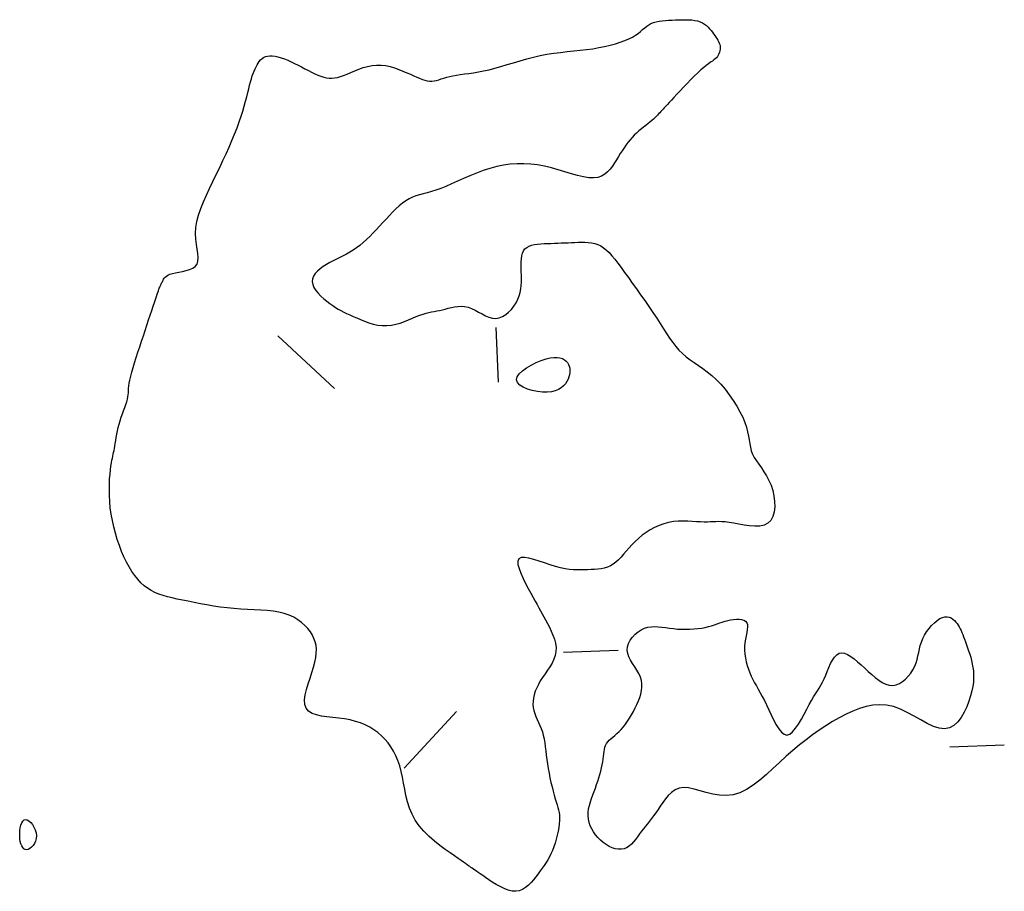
# Model space of a CAD drawing. Header units: millimetres. Extents: x 32690613 to 32693367, y 5343692 to 5344708.
# Tile 1008 of 1009: x 32693310 to 32693328, y 5344684 to 5344700. Entities that reach past the tile are written whole.
import ezdxf

# ---------------------------------------------------------------- set-up
doc = ezdxf.new("R2010")
doc.units = ezdxf.units.MM
doc.header["$LTSCALE"] = 20
doc.layers.add('02-DGM_HL_491.00', color=62, linetype='Continuous')

msp = doc.modelspace()

# ---------------------------------------------------------------- linework, layer by layer
at = {"layer": '02-DGM_HL_491.00', "elevation": 491, "flags": 128}
for points in [[(32693319.418, 5344684.355), (32693319.377, 5344684.3), (32693319.334, 5344684.245), (32693319.288, 5344684.192), (32693319.24, 5344684.143), (32693319.188, 5344684.1), (32693319.132, 5344684.066), (32693319.072, 5344684.043), (32693319.008, 5344684.033), (32693318.939, 5344684.037), (32693318.867, 5344684.055), (32693318.793, 5344684.083), (32693318.72, 5344684.118), (32693318.647, 5344684.159), (32693318.578, 5344684.202), (32693318.513, 5344684.245), (32693318.454, 5344684.285), (32693318.403, 5344684.321), (32693318.358, 5344684.352), (32693318.32, 5344684.378), (32693318.286, 5344684.401), (32693318.257, 5344684.422), (32693318.231, 5344684.44), (32693318.207, 5344684.456), (32693318.185, 5344684.471), (32693318.164, 5344684.486), (32693318.141, 5344684.501), (32693318.116, 5344684.519), (32693318.086, 5344684.54), (32693318.05, 5344684.565), (32693318.005, 5344684.596), (32693317.95, 5344684.634), (32693317.883, 5344684.68), (32693317.803, 5344684.735), (32693317.713, 5344684.8), (32693317.617, 5344684.872), (32693317.518, 5344684.952), (32693317.42, 5344685.039), (32693317.326, 5344685.133), (32693317.24, 5344685.232), (32693317.166, 5344685.337), (32693317.107, 5344685.446), (32693317.06, 5344685.558), (32693317.024, 5344685.672), (32693316.996, 5344685.787), (32693316.973, 5344685.902), (32693316.952, 5344686.015), (32693316.932, 5344686.125), (32693316.909, 5344686.23), (32693316.882, 5344686.331), (32693316.849, 5344686.426), (32693316.812, 5344686.516), (32693316.77, 5344686.6), (32693316.722, 5344686.679), (32693316.67, 5344686.753), (32693316.612, 5344686.821), (32693316.55, 5344686.883), (32693316.483, 5344686.941), (32693316.41, 5344686.993), (32693316.333, 5344687.039), (32693316.25, 5344687.08), (32693316.163, 5344687.116), (32693316.071, 5344687.146), (32693315.973, 5344687.171), (32693315.871, 5344687.191), (32693315.764, 5344687.205), (32693315.656, 5344687.217), (32693315.549, 5344687.229), (32693315.448, 5344687.243), (32693315.356, 5344687.264), (32693315.277, 5344687.292), (32693315.213, 5344687.332), (32693315.168, 5344687.385), (32693315.145, 5344687.454), (32693315.141, 5344687.537), (32693315.153, 5344687.63), (32693315.176, 5344687.73), (32693315.206, 5344687.834), (32693315.24, 5344687.939), (32693315.275, 5344688.043), (32693315.305, 5344688.141), (32693315.329, 5344688.232), (32693315.346, 5344688.316), (32693315.354, 5344688.394), (32693315.355, 5344688.466), (32693315.349, 5344688.535), (32693315.334, 5344688.6), (32693315.312, 5344688.663), (32693315.283, 5344688.724), (32693315.245, 5344688.785), (32693315.2, 5344688.845), (32693315.147, 5344688.902), (32693315.086, 5344688.956), (32693315.018, 5344689.006), (32693314.942, 5344689.051), (32693314.858, 5344689.09), (32693314.767, 5344689.121), (32693314.668, 5344689.145), (32693314.563, 5344689.162), (32693314.453, 5344689.174), (32693314.337, 5344689.182), (32693314.218, 5344689.189), (32693314.095, 5344689.195), (32693313.971, 5344689.201), (32693313.846, 5344689.21), (32693313.721, 5344689.223), (32693313.596, 5344689.239), (32693313.472, 5344689.257), (32693313.351, 5344689.277), (32693313.233, 5344689.299), (32693313.119, 5344689.321), (32693313.01, 5344689.344), (32693312.906, 5344689.365), (32693312.808, 5344689.386), (32693312.716, 5344689.406), (32693312.63, 5344689.427), (32693312.548, 5344689.45), (32693312.471, 5344689.476), (32693312.398, 5344689.506), (32693312.329, 5344689.541), (32693312.264, 5344689.582), (32693312.201, 5344689.63), (32693312.141, 5344689.685), (32693312.083, 5344689.747), (32693312.028, 5344689.816), (32693311.976, 5344689.891), (32693311.926, 5344689.973), (32693311.878, 5344690.062), (32693311.832, 5344690.157), (32693311.789, 5344690.259), (32693311.748, 5344690.365), (32693311.71, 5344690.476), (32693311.676, 5344690.59), (32693311.645, 5344690.706), (32693311.619, 5344690.824), (32693311.598, 5344690.941), (32693311.582, 5344691.058), (32693311.571, 5344691.172), (32693311.565, 5344691.283), (32693311.564, 5344691.39), (32693311.565, 5344691.492), (32693311.57, 5344691.587), (32693311.577, 5344691.674), (32693311.585, 5344691.752), (32693311.594, 5344691.821), (32693311.602, 5344691.878), (32693311.611, 5344691.927), (32693311.619, 5344691.969), (32693311.627, 5344692.005), (32693311.635, 5344692.039), (32693311.643, 5344692.072), (32693311.651, 5344692.107), (32693311.658, 5344692.145), (32693311.666, 5344692.188), (32693311.673, 5344692.236), (32693311.681, 5344692.288), (32693311.69, 5344692.344), (32693311.7, 5344692.403), (32693311.712, 5344692.464), (32693311.726, 5344692.526), (32693311.742, 5344692.589), (32693311.761, 5344692.652), (32693311.782, 5344692.715), (32693311.804, 5344692.776), (32693311.825, 5344692.836), (32693311.846, 5344692.894), (32693311.865, 5344692.948), (32693311.882, 5344692.999), (32693311.895, 5344693.045), (32693311.903, 5344693.087), (32693311.909, 5344693.126), (32693311.912, 5344693.164), (32693311.915, 5344693.202), (32693311.917, 5344693.243), (32693311.922, 5344693.288), (32693311.929, 5344693.339), (32693311.939, 5344693.397), (32693311.955, 5344693.465), (32693311.975, 5344693.541), (32693311.999, 5344693.624), (32693312.026, 5344693.713), (32693312.056, 5344693.807), (32693312.087, 5344693.905), (32693312.12, 5344694.005), (32693312.154, 5344694.106), (32693312.187, 5344694.207), (32693312.22, 5344694.307), (32693312.252, 5344694.405), (32693312.284, 5344694.499), (32693312.313, 5344694.588), (32693312.341, 5344694.672), (32693312.366, 5344694.748), (32693312.389, 5344694.816), (32693312.408, 5344694.875), (32693312.425, 5344694.925), (32693312.439, 5344694.967), (32693312.451, 5344695.003), (32693312.462, 5344695.033), (32693312.471, 5344695.059), (32693312.479, 5344695.08), (32693312.486, 5344695.099), (32693312.494, 5344695.115), (32693312.501, 5344695.13), (32693312.508, 5344695.143), (32693312.515, 5344695.156), (32693312.521, 5344695.169), (32693312.528, 5344695.182), (32693312.535, 5344695.196), (32693312.542, 5344695.212), (32693312.55, 5344695.228), (32693312.559, 5344695.246), (32693312.571, 5344695.265), (32693312.587, 5344695.283), (32693312.608, 5344695.302), (32693312.636, 5344695.319), (32693312.673, 5344695.335), (32693312.719, 5344695.349), (32693312.774, 5344695.362), (32693312.837, 5344695.373), (32693312.904, 5344695.386), (32693312.97, 5344695.401), (32693313.034, 5344695.421), (32693313.091, 5344695.446), (32693313.138, 5344695.479), (32693313.17, 5344695.522), (32693313.187, 5344695.575), (32693313.191, 5344695.639), (32693313.185, 5344695.712), (32693313.174, 5344695.793), (32693313.161, 5344695.882), (32693313.15, 5344695.979), (32693313.145, 5344696.081), (32693313.15, 5344696.188), (32693313.168, 5344696.3), (32693313.198, 5344696.416), (32693313.238, 5344696.536), (32693313.286, 5344696.658), (32693313.341, 5344696.782), (32693313.4, 5344696.908), (32693313.461, 5344697.035), (32693313.523, 5344697.162), (32693313.585, 5344697.289), (32693313.645, 5344697.416), (32693313.702, 5344697.541), (32693313.757, 5344697.665), (32693313.809, 5344697.785), (32693313.858, 5344697.902), (32693313.903, 5344698.015), (32693313.943, 5344698.124), (32693313.978, 5344698.227), (32693314.008, 5344698.324), (32693314.035, 5344698.416), (32693314.059, 5344698.503), (32693314.08, 5344698.585), (32693314.099, 5344698.661), (32693314.116, 5344698.732), (32693314.133, 5344698.798), (32693314.149, 5344698.859), (32693314.165, 5344698.915), (32693314.181, 5344698.966), (32693314.198, 5344699.013), (32693314.214, 5344699.057), (32693314.232, 5344699.098), (32693314.25, 5344699.135), (32693314.269, 5344699.17), (32693314.289, 5344699.203), (32693314.31, 5344699.234), (32693314.334, 5344699.261), (32693314.361, 5344699.285), (32693314.39, 5344699.305), (32693314.423, 5344699.32), (32693314.46, 5344699.331), (32693314.501, 5344699.335), (32693314.547, 5344699.334), (32693314.598, 5344699.327), (32693314.652, 5344699.315), (32693314.709, 5344699.299), (32693314.769, 5344699.278), (32693314.83, 5344699.254), (32693314.893, 5344699.227), (32693314.957, 5344699.197), (32693315.021, 5344699.166), (32693315.084, 5344699.133), (32693315.147, 5344699.099), (32693315.209, 5344699.067), (32693315.269, 5344699.036), (32693315.328, 5344699.007), (32693315.385, 5344698.982), (32693315.439, 5344698.96), (32693315.49, 5344698.944), (32693315.54, 5344698.933), (32693315.589, 5344698.927), (32693315.638, 5344698.926), (32693315.688, 5344698.931), (32693315.741, 5344698.941), (32693315.796, 5344698.956), (32693315.855, 5344698.977), (32693315.919, 5344699.002), (32693315.988, 5344699.031), (32693316.06, 5344699.062), (32693316.136, 5344699.092), (32693316.214, 5344699.119), (32693316.294, 5344699.142), (32693316.376, 5344699.159), (32693316.459, 5344699.167), (32693316.543, 5344699.165), (32693316.626, 5344699.155), (32693316.708, 5344699.137), (32693316.788, 5344699.114), (32693316.866, 5344699.087), (32693316.94, 5344699.057), (32693317.011, 5344699.026), (32693317.077, 5344698.997), (32693317.139, 5344698.969), (32693317.195, 5344698.944), (32693317.247, 5344698.923), (32693317.297, 5344698.904), (32693317.343, 5344698.89), (32693317.387, 5344698.88), (32693317.43, 5344698.874), (32693317.471, 5344698.873), (32693317.513, 5344698.877), (32693317.555, 5344698.885), (32693317.599, 5344698.897), (32693317.644, 5344698.911), (32693317.691, 5344698.926), (32693317.742, 5344698.942), (32693317.797, 5344698.958), (32693317.857, 5344698.971), (32693317.922, 5344698.983), (32693317.991, 5344698.994), (32693318.067, 5344699.004), (32693318.147, 5344699.014), (32693318.233, 5344699.026), (32693318.323, 5344699.041), (32693318.419, 5344699.058), (32693318.52, 5344699.081), (32693318.625, 5344699.108), (32693318.735, 5344699.14), (32693318.849, 5344699.174), (32693318.966, 5344699.209), (32693319.086, 5344699.245), (32693319.208, 5344699.28), (32693319.331, 5344699.312), (32693319.455, 5344699.34), (32693319.579, 5344699.363), (32693319.703, 5344699.382), (32693319.826, 5344699.398), (32693319.948, 5344699.412), (32693320.069, 5344699.424), (32693320.187, 5344699.437), (32693320.304, 5344699.451), (32693320.417, 5344699.466), (32693320.527, 5344699.485), (32693320.634, 5344699.506), (32693320.735, 5344699.529), (32693320.831, 5344699.555), (32693320.92, 5344699.583), (32693321.003, 5344699.613), (32693321.077, 5344699.645), (32693321.143, 5344699.678), (32693321.2, 5344699.712), (32693321.249, 5344699.747), (32693321.292, 5344699.781), (32693321.331, 5344699.815), (32693321.368, 5344699.847), (32693321.405, 5344699.876), (32693321.443, 5344699.902), (32693321.483, 5344699.925), (32693321.529, 5344699.943), (32693321.578, 5344699.958), (32693321.632, 5344699.969), (32693321.688, 5344699.977), (32693321.747, 5344699.983), (32693321.807, 5344699.987), (32693321.869, 5344699.99), (32693321.931, 5344699.992), (32693321.994, 5344699.995), (32693322.055, 5344699.997), (32693322.116, 5344699.997), (32693322.175, 5344699.996), (32693322.232, 5344699.992), (32693322.286, 5344699.985), (32693322.336, 5344699.975), (32693322.383, 5344699.96), (32693322.425, 5344699.941), (32693322.463, 5344699.917), (32693322.498, 5344699.891), (32693322.529, 5344699.862), (32693322.558, 5344699.831), (32693322.584, 5344699.799), (32693322.608, 5344699.767), (32693322.631, 5344699.736), (32693322.652, 5344699.707), (32693322.672, 5344699.678), (32693322.691, 5344699.65), (32693322.707, 5344699.623), (32693322.721, 5344699.597), (32693322.733, 5344699.57), (32693322.742, 5344699.543), (32693322.748, 5344699.516), (32693322.75, 5344699.487), (32693322.749, 5344699.458), (32693322.746, 5344699.429), (32693322.739, 5344699.401), (32693322.729, 5344699.373), (32693322.716, 5344699.347), (32693322.7, 5344699.322), (32693322.681, 5344699.299), (32693322.66, 5344699.278), (32693322.635, 5344699.259), (32693322.607, 5344699.239), (32693322.575, 5344699.217), (32693322.538, 5344699.191), (32693322.497, 5344699.161), (32693322.45, 5344699.124), (32693322.398, 5344699.079), (32693322.34, 5344699.026), (32693322.277, 5344698.965), (32693322.211, 5344698.9), (32693322.145, 5344698.831), (32693322.079, 5344698.762), (32693322.016, 5344698.695), (32693321.957, 5344698.631), (32693321.903, 5344698.574), (32693321.857, 5344698.523), (32693321.817, 5344698.48), (32693321.783, 5344698.443), (32693321.753, 5344698.411), (32693321.727, 5344698.383), (32693321.704, 5344698.359), (32693321.683, 5344698.336), (32693321.663, 5344698.314), (32693321.643, 5344698.292), (32693321.623, 5344698.27), (32693321.601, 5344698.248), (32693321.578, 5344698.225), (32693321.554, 5344698.201), (32693321.527, 5344698.177), (32693321.498, 5344698.15), (32693321.465, 5344698.123), (32693321.429, 5344698.093), (32693321.39, 5344698.062), (32693321.349, 5344698.03), (32693321.307, 5344697.995), (32693321.263, 5344697.959), (32693321.22, 5344697.92), (32693321.178, 5344697.88), (32693321.137, 5344697.838), (32693321.098, 5344697.793), (32693321.061, 5344697.747), (32693321.025, 5344697.699), (32693320.99, 5344697.649), (32693320.956, 5344697.597), (32693320.922, 5344697.544), (32693320.887, 5344697.489), (32693320.853, 5344697.432), (32693320.817, 5344697.374), (32693320.778, 5344697.316), (32693320.737, 5344697.261), (32693320.69, 5344697.211), (32693320.638, 5344697.167), (32693320.578, 5344697.132), (32693320.51, 5344697.109), (32693320.432, 5344697.098), (32693320.343, 5344697.102), (32693320.245, 5344697.118), (32693320.139, 5344697.144), (32693320.026, 5344697.176), (32693319.907, 5344697.212), (32693319.785, 5344697.249), (32693319.66, 5344697.284), (32693319.534, 5344697.313), (32693319.408, 5344697.336), (32693319.282, 5344697.351), (32693319.157, 5344697.357), (32693319.032, 5344697.356), (32693318.907, 5344697.348), (32693318.783, 5344697.331), (32693318.659, 5344697.307), (32693318.535, 5344697.274), (32693318.411, 5344697.235), (32693318.289, 5344697.189), (32693318.169, 5344697.14), (32693318.052, 5344697.089), (32693317.939, 5344697.038), (32693317.83, 5344696.989), (32693317.728, 5344696.944), (32693317.632, 5344696.906), (32693317.543, 5344696.874), (32693317.461, 5344696.849), (32693317.384, 5344696.828), (32693317.312, 5344696.81), (32693317.244, 5344696.791), (32693317.18, 5344696.771), (32693317.117, 5344696.746), (32693317.055, 5344696.716), (32693316.994, 5344696.679), (32693316.933, 5344696.635), (32693316.873, 5344696.585), (32693316.812, 5344696.53), (32693316.752, 5344696.471), (32693316.692, 5344696.409), (32693316.632, 5344696.345), (32693316.572, 5344696.28), (32693316.512, 5344696.216), (32693316.452, 5344696.151), (32693316.392, 5344696.089), (32693316.332, 5344696.028), (32693316.271, 5344695.969), (32693316.211, 5344695.914), (32693316.15, 5344695.863), (32693316.09, 5344695.817), (32693316.029, 5344695.775), (32693315.968, 5344695.738), (32693315.907, 5344695.704), (32693315.845, 5344695.672), (32693315.784, 5344695.641), (32693315.723, 5344695.611), (32693315.661, 5344695.58), (32693315.6, 5344695.547), (32693315.539, 5344695.512), (32693315.48, 5344695.475), (32693315.425, 5344695.435), (32693315.377, 5344695.393), (32693315.336, 5344695.348), (32693315.305, 5344695.301), (32693315.285, 5344695.252), (32693315.28, 5344695.201), (32693315.289, 5344695.148), (32693315.312, 5344695.094), (32693315.346, 5344695.04), (32693315.389, 5344694.987), (32693315.438, 5344694.935), (32693315.492, 5344694.885), (32693315.547, 5344694.839), (32693315.601, 5344694.797), (32693315.654, 5344694.76), (32693315.705, 5344694.727), (32693315.754, 5344694.697), (32693315.804, 5344694.669), (32693315.856, 5344694.643), (32693315.909, 5344694.617), (32693315.966, 5344694.591), (32693316.028, 5344694.563), (32693316.094, 5344694.534), (32693316.165, 5344694.503), (32693316.239, 5344694.473), (32693316.317, 5344694.446), (32693316.397, 5344694.423), (32693316.479, 5344694.405), (32693316.562, 5344694.395), (32693316.646, 5344694.393), (32693316.729, 5344694.401), (32693316.811, 5344694.418), (32693316.891, 5344694.441), (32693316.969, 5344694.468), (32693317.045, 5344694.498), (32693317.117, 5344694.529), (32693317.186, 5344694.558), (32693317.25, 5344694.583), (32693317.309, 5344694.604), (32693317.364, 5344694.62), (32693317.417, 5344694.633), (32693317.466, 5344694.644), (32693317.515, 5344694.653), (32693317.563, 5344694.662), (32693317.612, 5344694.672), (32693317.663, 5344694.683), (32693317.716, 5344694.696), (32693317.771, 5344694.711), (32693317.828, 5344694.725), (32693317.887, 5344694.737), (32693317.947, 5344694.745), (32693318.008, 5344694.747), (32693318.071, 5344694.742), (32693318.134, 5344694.729), (32693318.197, 5344694.706), (32693318.261, 5344694.676), (32693318.325, 5344694.642), (32693318.389, 5344694.607), (32693318.453, 5344694.575), (32693318.516, 5344694.549), (32693318.579, 5344694.531), (32693318.642, 5344694.527), (32693318.704, 5344694.536), (32693318.765, 5344694.56), (32693318.823, 5344694.595), (32693318.877, 5344694.64), (32693318.928, 5344694.692), (32693318.973, 5344694.751), (32693319.013, 5344694.812), (32693319.045, 5344694.876), (32693319.07, 5344694.939), (32693319.089, 5344695.003), (32693319.101, 5344695.066), (32693319.109, 5344695.129), (32693319.112, 5344695.191), (32693319.113, 5344695.254), (32693319.111, 5344695.316), (32693319.109, 5344695.379), (32693319.107, 5344695.441), (32693319.106, 5344695.502), (32693319.106, 5344695.562), (32693319.11, 5344695.619), (32693319.118, 5344695.671), (32693319.131, 5344695.72), (32693319.15, 5344695.762), (32693319.176, 5344695.798), (32693319.21, 5344695.827), (32693319.251, 5344695.849), (32693319.298, 5344695.866), (32693319.35, 5344695.878), (32693319.406, 5344695.886), (32693319.466, 5344695.892), (32693319.527, 5344695.895), (32693319.589, 5344695.898), (32693319.652, 5344695.9), (32693319.714, 5344695.903), (32693319.777, 5344695.905), (32693319.839, 5344695.908), (32693319.902, 5344695.91), (32693319.964, 5344695.913), (32693320.026, 5344695.915), (32693320.089, 5344695.917), (32693320.151, 5344695.92), (32693320.213, 5344695.921), (32693320.275, 5344695.92), (32693320.336, 5344695.917), (32693320.395, 5344695.909), (32693320.453, 5344695.896), (32693320.51, 5344695.878), (32693320.564, 5344695.853), (32693320.616, 5344695.819), (32693320.667, 5344695.778), (32693320.718, 5344695.73), (32693320.769, 5344695.673), (32693320.822, 5344695.609), (32693320.877, 5344695.536), (32693320.936, 5344695.457), (32693321, 5344695.369), (32693321.069, 5344695.274), (32693321.141, 5344695.174), (32693321.217, 5344695.068), (32693321.294, 5344694.96), (32693321.371, 5344694.851), (32693321.447, 5344694.742), (32693321.52, 5344694.634), (32693321.589, 5344694.53), (32693321.653, 5344694.431), (32693321.713, 5344694.337), (32693321.77, 5344694.248), (32693321.825, 5344694.164), (32693321.881, 5344694.086), (32693321.937, 5344694.012), (32693321.996, 5344693.944), (32693322.059, 5344693.882), (32693322.126, 5344693.824), (32693322.198, 5344693.77), (32693322.273, 5344693.717), (32693322.351, 5344693.664), (32693322.431, 5344693.608), (32693322.513, 5344693.548), (32693322.595, 5344693.481), (32693322.678, 5344693.405), (32693322.76, 5344693.32), (32693322.839, 5344693.227), (32693322.916, 5344693.128), (32693322.988, 5344693.025), (32693323.054, 5344692.92), (32693323.113, 5344692.817), (32693323.163, 5344692.716), (32693323.203, 5344692.62), (32693323.233, 5344692.531), (32693323.254, 5344692.448), (32693323.269, 5344692.372), (32693323.28, 5344692.3), (32693323.291, 5344692.231), (32693323.303, 5344692.166), (32693323.32, 5344692.103), (32693323.343, 5344692.041), (32693323.374, 5344691.98), (32693323.413, 5344691.918), (32693323.458, 5344691.854), (32693323.505, 5344691.787), (32693323.553, 5344691.717), (32693323.6, 5344691.641), (32693323.644, 5344691.56), (32693323.682, 5344691.471), (32693323.713, 5344691.375), (32693323.735, 5344691.275), (32693323.748, 5344691.173), (32693323.75, 5344691.074), (32693323.739, 5344690.981), (32693323.716, 5344690.898), (32693323.679, 5344690.827), (32693323.626, 5344690.774), (32693323.557, 5344690.739), (32693323.476, 5344690.722), (32693323.385, 5344690.718), (32693323.289, 5344690.724), (32693323.19, 5344690.738), (32693323.093, 5344690.755), (32693323, 5344690.773), (32693322.916, 5344690.788), (32693322.843, 5344690.797), (32693322.78, 5344690.802), (32693322.723, 5344690.804), (32693322.671, 5344690.802), (32693322.621, 5344690.799), (32693322.57, 5344690.797), (32693322.516, 5344690.795), (32693322.457, 5344690.795), (32693322.391, 5344690.798), (32693322.318, 5344690.803), (32693322.239, 5344690.808), (32693322.156, 5344690.813), (32693322.07, 5344690.814), (32693321.982, 5344690.812), (32693321.893, 5344690.804), (32693321.804, 5344690.789), (32693321.717, 5344690.766), (32693321.632, 5344690.735), (32693321.55, 5344690.697), (32693321.471, 5344690.654), (32693321.395, 5344690.605), (32693321.323, 5344690.553), (32693321.255, 5344690.497), (32693321.192, 5344690.44), (32693321.135, 5344690.381), (32693321.081, 5344690.321), (32693321.031, 5344690.263), (32693320.983, 5344690.206), (32693320.936, 5344690.153), (32693320.889, 5344690.104), (32693320.841, 5344690.061), (32693320.792, 5344690.024), (32693320.74, 5344689.994), (32693320.685, 5344689.971), (32693320.628, 5344689.954), (32693320.569, 5344689.942), (32693320.509, 5344689.934), (32693320.448, 5344689.928), (32693320.386, 5344689.925), (32693320.323, 5344689.922), (32693320.261, 5344689.92), (32693320.197, 5344689.918), (32693320.131, 5344689.919), (32693320.063, 5344689.922), (32693319.99, 5344689.929), (32693319.912, 5344689.941), (32693319.828, 5344689.958), (32693319.737, 5344689.982), (32693319.639, 5344690.013), (32693319.536, 5344690.048), (32693319.434, 5344690.082), (32693319.336, 5344690.113), (32693319.246, 5344690.136), (32693319.168, 5344690.148), (32693319.106, 5344690.145), (32693319.064, 5344690.123), (32693319.046, 5344690.08), (32693319.048, 5344690.019), (32693319.067, 5344689.943), (32693319.099, 5344689.857), (32693319.14, 5344689.765), (32693319.188, 5344689.67), (32693319.236, 5344689.578), (32693319.284, 5344689.492), (32693319.326, 5344689.415), (32693319.364, 5344689.347), (32693319.398, 5344689.285), (32693319.429, 5344689.227), (32693319.46, 5344689.172), (32693319.49, 5344689.117), (32693319.52, 5344689.061), (32693319.553, 5344689.002), (32693319.588, 5344688.939), (32693319.623, 5344688.871), (32693319.658, 5344688.8), (32693319.689, 5344688.726), (32693319.715, 5344688.651), (32693319.734, 5344688.575), (32693319.744, 5344688.5), (32693319.742, 5344688.426), (32693319.728, 5344688.354), (32693319.704, 5344688.283), (32693319.671, 5344688.214), (32693319.631, 5344688.147), (32693319.588, 5344688.081), (32693319.543, 5344688.016), (32693319.499, 5344687.951), (32693319.457, 5344687.887), (32693319.421, 5344687.823), (32693319.39, 5344687.759), (32693319.364, 5344687.696), (32693319.344, 5344687.634), (32693319.33, 5344687.573), (32693319.323, 5344687.513), (32693319.321, 5344687.455), (32693319.326, 5344687.398), (32693319.338, 5344687.343), (32693319.355, 5344687.289), (32693319.376, 5344687.235), (32693319.4, 5344687.182), (32693319.425, 5344687.127), (32693319.449, 5344687.072), (32693319.473, 5344687.014), (32693319.494, 5344686.954), (32693319.511, 5344686.891), (32693319.525, 5344686.824), (32693319.537, 5344686.754), (32693319.547, 5344686.682), (32693319.556, 5344686.607), (32693319.565, 5344686.529), (32693319.575, 5344686.448), (32693319.586, 5344686.365), (32693319.6, 5344686.281), (32693319.616, 5344686.195), (32693319.633, 5344686.109), (32693319.652, 5344686.025), (32693319.671, 5344685.944), (32693319.691, 5344685.866), (32693319.71, 5344685.794), (32693319.729, 5344685.729), (32693319.747, 5344685.671), (32693319.764, 5344685.618), (32693319.778, 5344685.57), (32693319.791, 5344685.525), (32693319.801, 5344685.479), (32693319.807, 5344685.433), (32693319.81, 5344685.383), (32693319.81, 5344685.329), (32693319.804, 5344685.268), (32693319.795, 5344685.203), (32693319.783, 5344685.133), (32693319.767, 5344685.061), (32693319.748, 5344684.989), (32693319.726, 5344684.917), (32693319.703, 5344684.848), (32693319.677, 5344684.782), (32693319.65, 5344684.721), (32693319.622, 5344684.664), (32693319.592, 5344684.61), (32693319.561, 5344684.558), (32693319.528, 5344684.508), (32693319.493, 5344684.458), (32693319.456, 5344684.407)], [(32693319.585, 5344693.173), (32693319.497, 5344693.175), (32693319.403, 5344693.186), (32693319.31, 5344693.205), (32693319.221, 5344693.232), (32693319.142, 5344693.266), (32693319.079, 5344693.306), (32693319.036, 5344693.352), (32693319.02, 5344693.402), (32693319.032, 5344693.455), (32693319.071, 5344693.511), (32693319.13, 5344693.567), (32693319.206, 5344693.621), (32693319.291, 5344693.671), (32693319.383, 5344693.717), (32693319.474, 5344693.755), (32693319.561, 5344693.784), (32693319.638, 5344693.803), (32693319.706, 5344693.812), (32693319.766, 5344693.812), (32693319.817, 5344693.804), (32693319.861, 5344693.79), (32693319.897, 5344693.77), (32693319.928, 5344693.745), (32693319.953, 5344693.716), (32693319.972, 5344693.684), (32693319.986, 5344693.65), (32693319.996, 5344693.614), (32693320, 5344693.575), (32693319.999, 5344693.536), (32693319.992, 5344693.495), (32693319.981, 5344693.453), (32693319.964, 5344693.411), (32693319.943, 5344693.368), (32693319.915, 5344693.327), (32693319.88, 5344693.288), (32693319.839, 5344693.253), (32693319.789, 5344693.222), (32693319.73, 5344693.198), (32693319.662, 5344693.181)], [(32693326.313, 5344688.154), (32693326.339, 5344688.218), (32693326.358, 5344688.281), (32693326.373, 5344688.344), (32693326.387, 5344688.408), (32693326.4, 5344688.471), (32693326.416, 5344688.534), (32693326.435, 5344688.597), (32693326.46, 5344688.661), (32693326.493, 5344688.724), (32693326.532, 5344688.787), (32693326.576, 5344688.846), (32693326.623, 5344688.902), (32693326.673, 5344688.951), (32693326.723, 5344688.993), (32693326.773, 5344689.027), (32693326.82, 5344689.05), (32693326.865, 5344689.062), (32693326.906, 5344689.063), (32693326.944, 5344689.056), (32693326.979, 5344689.041), (32693327.011, 5344689.02), (32693327.04, 5344688.994), (32693327.066, 5344688.965), (32693327.089, 5344688.935), (32693327.11, 5344688.905), (32693327.129, 5344688.874), (32693327.146, 5344688.842), (32693327.162, 5344688.808), (32693327.177, 5344688.772), (32693327.193, 5344688.734), (32693327.209, 5344688.693), (32693327.225, 5344688.649), (32693327.243, 5344688.601), (32693327.262, 5344688.549), (32693327.282, 5344688.495), (32693327.301, 5344688.438), (32693327.32, 5344688.379), (32693327.338, 5344688.319), (32693327.354, 5344688.258), (32693327.368, 5344688.196), (32693327.38, 5344688.133), (32693327.388, 5344688.07), (32693327.392, 5344688.005), (32693327.392, 5344687.936), (32693327.387, 5344687.863), (32693327.376, 5344687.786), (32693327.359, 5344687.702), (32693327.335, 5344687.611), (32693327.304, 5344687.513), (32693327.265, 5344687.411), (32693327.218, 5344687.311), (32693327.163, 5344687.218), (32693327.1, 5344687.136), (32693327.028, 5344687.071), (32693326.948, 5344687.027), (32693326.859, 5344687.008), (32693326.761, 5344687.019), (32693326.655, 5344687.054), (32693326.542, 5344687.107), (32693326.425, 5344687.172), (32693326.303, 5344687.242), (32693326.178, 5344687.31), (32693326.052, 5344687.37), (32693325.925, 5344687.417), (32693325.799, 5344687.443), (32693325.674, 5344687.451), (32693325.549, 5344687.442), (32693325.425, 5344687.418), (32693325.301, 5344687.381), (32693325.178, 5344687.333), (32693325.055, 5344687.275), (32693324.932, 5344687.211), (32693324.81, 5344687.141), (32693324.688, 5344687.066), (32693324.566, 5344686.986), (32693324.444, 5344686.9), (32693324.323, 5344686.809), (32693324.201, 5344686.713), (32693324.08, 5344686.612), (32693323.959, 5344686.506), (32693323.839, 5344686.395), (32693323.718, 5344686.283), (32693323.597, 5344686.173), (32693323.476, 5344686.07), (32693323.354, 5344685.977), (32693323.232, 5344685.899), (32693323.11, 5344685.839), (32693322.986, 5344685.801), (32693322.862, 5344685.787), (32693322.738, 5344685.793), (32693322.616, 5344685.814), (32693322.496, 5344685.844), (32693322.382, 5344685.876), (32693322.274, 5344685.906), (32693322.173, 5344685.926), (32693322.08, 5344685.932), (32693321.998, 5344685.919), (32693321.924, 5344685.889), (32693321.859, 5344685.844), (32693321.8, 5344685.79), (32693321.747, 5344685.728), (32693321.699, 5344685.661), (32693321.654, 5344685.594), (32693321.612, 5344685.53), (32693321.572, 5344685.471), (32693321.532, 5344685.416), (32693321.493, 5344685.365), (32693321.456, 5344685.317), (32693321.419, 5344685.271), (32693321.383, 5344685.225), (32693321.347, 5344685.179), (32693321.311, 5344685.132), (32693321.275, 5344685.083), (32693321.239, 5344685.033), (32693321.202, 5344684.984), (32693321.164, 5344684.937), (32693321.124, 5344684.895), (32693321.082, 5344684.859), (32693321.038, 5344684.83), (32693320.99, 5344684.811), (32693320.939, 5344684.802), (32693320.885, 5344684.802), (32693320.83, 5344684.812), (32693320.773, 5344684.83), (32693320.717, 5344684.856), (32693320.662, 5344684.888), (32693320.609, 5344684.926), (32693320.558, 5344684.969), (32693320.512, 5344685.016), (32693320.469, 5344685.067), (32693320.431, 5344685.12), (32693320.399, 5344685.177), (32693320.372, 5344685.235), (32693320.352, 5344685.295), (32693320.339, 5344685.357), (32693320.332, 5344685.419), (32693320.334, 5344685.481), (32693320.341, 5344685.544), (32693320.355, 5344685.607), (32693320.373, 5344685.671), (32693320.394, 5344685.734), (32693320.417, 5344685.797), (32693320.441, 5344685.861), (32693320.465, 5344685.924), (32693320.488, 5344685.988), (32693320.51, 5344686.051), (32693320.53, 5344686.113), (32693320.548, 5344686.174), (32693320.564, 5344686.234), (32693320.578, 5344686.292), (32693320.59, 5344686.349), (32693320.6, 5344686.402), (32693320.607, 5344686.453), (32693320.613, 5344686.502), (32693320.618, 5344686.548), (32693320.624, 5344686.591), (32693320.631, 5344686.632), (32693320.64, 5344686.67), (32693320.653, 5344686.705), (32693320.67, 5344686.739), (32693320.692, 5344686.77), (32693320.719, 5344686.799), (32693320.749, 5344686.828), (32693320.783, 5344686.858), (32693320.82, 5344686.889), (32693320.858, 5344686.922), (32693320.898, 5344686.958), (32693320.938, 5344686.999), (32693320.978, 5344687.045), (32693321.017, 5344687.095), (32693321.055, 5344687.15), (32693321.093, 5344687.207), (32693321.129, 5344687.267), (32693321.163, 5344687.329), (32693321.196, 5344687.392), (32693321.226, 5344687.455), (32693321.253, 5344687.519), (32693321.277, 5344687.582), (32693321.296, 5344687.646), (32693321.31, 5344687.709), (32693321.317, 5344687.772), (32693321.316, 5344687.834), (32693321.308, 5344687.896), (32693321.289, 5344687.958), (32693321.262, 5344688.02), (32693321.226, 5344688.081), (32693321.187, 5344688.142), (32693321.148, 5344688.203), (32693321.111, 5344688.264), (32693321.08, 5344688.325), (32693321.058, 5344688.387), (32693321.048, 5344688.449), (32693321.053, 5344688.512), (32693321.072, 5344688.573), (32693321.102, 5344688.633), (32693321.143, 5344688.689), (32693321.191, 5344688.74), (32693321.246, 5344688.785), (32693321.305, 5344688.823), (32693321.366, 5344688.851), (32693321.428, 5344688.869), (32693321.49, 5344688.879), (32693321.554, 5344688.881), (32693321.618, 5344688.878), (32693321.684, 5344688.871), (32693321.752, 5344688.862), (32693321.822, 5344688.852), (32693321.894, 5344688.844), (32693321.969, 5344688.837), (32693322.044, 5344688.834), (32693322.121, 5344688.833), (32693322.197, 5344688.835), (32693322.271, 5344688.839), (32693322.344, 5344688.846), (32693322.413, 5344688.855), (32693322.477, 5344688.866), (32693322.537, 5344688.88), (32693322.592, 5344688.896), (32693322.644, 5344688.913), (32693322.694, 5344688.93), (32693322.742, 5344688.948), (32693322.79, 5344688.965), (32693322.839, 5344688.98), (32693322.889, 5344688.994), (32693322.942, 5344689.005), (32693322.995, 5344689.013), (32693323.048, 5344689.016), (32693323.098, 5344689.016), (32693323.144, 5344689.01), (32693323.184, 5344688.997), (32693323.216, 5344688.978), (32693323.238, 5344688.952), (32693323.25, 5344688.917), (32693323.252, 5344688.875), (32693323.247, 5344688.827), (32693323.238, 5344688.772), (32693323.226, 5344688.713), (32693323.214, 5344688.651), (32693323.203, 5344688.585), (32693323.197, 5344688.516), (32693323.196, 5344688.447), (32693323.202, 5344688.377), (32693323.212, 5344688.306), (32693323.227, 5344688.236), (32693323.246, 5344688.167), (32693323.268, 5344688.099), (32693323.294, 5344688.034), (32693323.321, 5344687.971), (32693323.35, 5344687.911), (32693323.381, 5344687.852), (32693323.414, 5344687.794), (32693323.448, 5344687.734), (32693323.484, 5344687.671), (32693323.521, 5344687.603), (32693323.56, 5344687.53), (32693323.6, 5344687.448), (32693323.642, 5344687.358), (32693323.685, 5344687.264), (32693323.729, 5344687.171), (32693323.775, 5344687.084), (32693323.822, 5344687.007), (32693323.871, 5344686.947), (32693323.92, 5344686.908), (32693323.972, 5344686.895), (32693324.024, 5344686.912), (32693324.078, 5344686.955), (32693324.131, 5344687.018), (32693324.185, 5344687.097), (32693324.237, 5344687.185), (32693324.287, 5344687.277), (32693324.336, 5344687.369), (32693324.381, 5344687.454), (32693324.423, 5344687.528), (32693324.462, 5344687.593), (32693324.499, 5344687.651), (32693324.533, 5344687.704), (32693324.565, 5344687.756), (32693324.596, 5344687.808), (32693324.625, 5344687.863), (32693324.654, 5344687.923), (32693324.683, 5344687.99), (32693324.712, 5344688.061), (32693324.742, 5344688.134), (32693324.774, 5344688.204), (32693324.808, 5344688.268), (32693324.844, 5344688.323), (32693324.884, 5344688.366), (32693324.928, 5344688.392), (32693324.976, 5344688.4), (32693325.029, 5344688.392), (32693325.085, 5344688.368), (32693325.144, 5344688.333), (32693325.205, 5344688.288), (32693325.268, 5344688.236), (32693325.333, 5344688.178), (32693325.397, 5344688.119), (32693325.462, 5344688.059), (32693325.527, 5344688.001), (32693325.592, 5344687.947), (32693325.656, 5344687.899), (32693325.72, 5344687.859), (32693325.784, 5344687.829), (32693325.847, 5344687.81), (32693325.91, 5344687.805), (32693325.972, 5344687.815), (32693326.033, 5344687.839), (32693326.091, 5344687.874), (32693326.145, 5344687.919), (32693326.196, 5344687.971), (32693326.241, 5344688.029), (32693326.281, 5344688.091)], [(32693310.228, 5344685.052), (32693310.225, 5344685.001), (32693310.213, 5344684.954), (32693310.194, 5344684.91), (32693310.17, 5344684.872), (32693310.141, 5344684.841), (32693310.111, 5344684.817), (32693310.08, 5344684.801), (32693310.05, 5344684.795), (32693310.023, 5344684.799), (32693309.999, 5344684.812), (32693309.978, 5344684.834), (32693309.96, 5344684.864), (32693309.945, 5344684.901), (32693309.934, 5344684.943), (32693309.926, 5344684.989), (32693309.922, 5344685.04), (32693309.922, 5344685.093), (32693309.926, 5344685.147), (32693309.934, 5344685.198), (32693309.945, 5344685.246), (32693309.96, 5344685.287), (32693309.979, 5344685.32), (32693310.002, 5344685.341), (32693310.029, 5344685.35), (32693310.059, 5344685.344), (32693310.091, 5344685.324), (32693310.124, 5344685.294), (32693310.155, 5344685.254), (32693310.182, 5344685.208), (32693310.205, 5344685.157), (32693310.221, 5344685.105)]]:
    msp.add_lwpolyline(points, close=True, dxfattribs=at)
for points in [[(32693318.688, 5344693.361), (32693318.649, 5344694.36)], [(32693314.652, 5344694.204), (32693315.69, 5344693.244)], [(32693320.881, 5344688.443), (32693319.882, 5344688.404)], [(32693317.923, 5344687.326), (32693316.962, 5344686.288)], [(32693326.955, 5344686.678), (32693327.954, 5344686.717)]]:
    msp.add_lwpolyline(points, dxfattribs=at)

doc.saveas('drawing.dxf')
